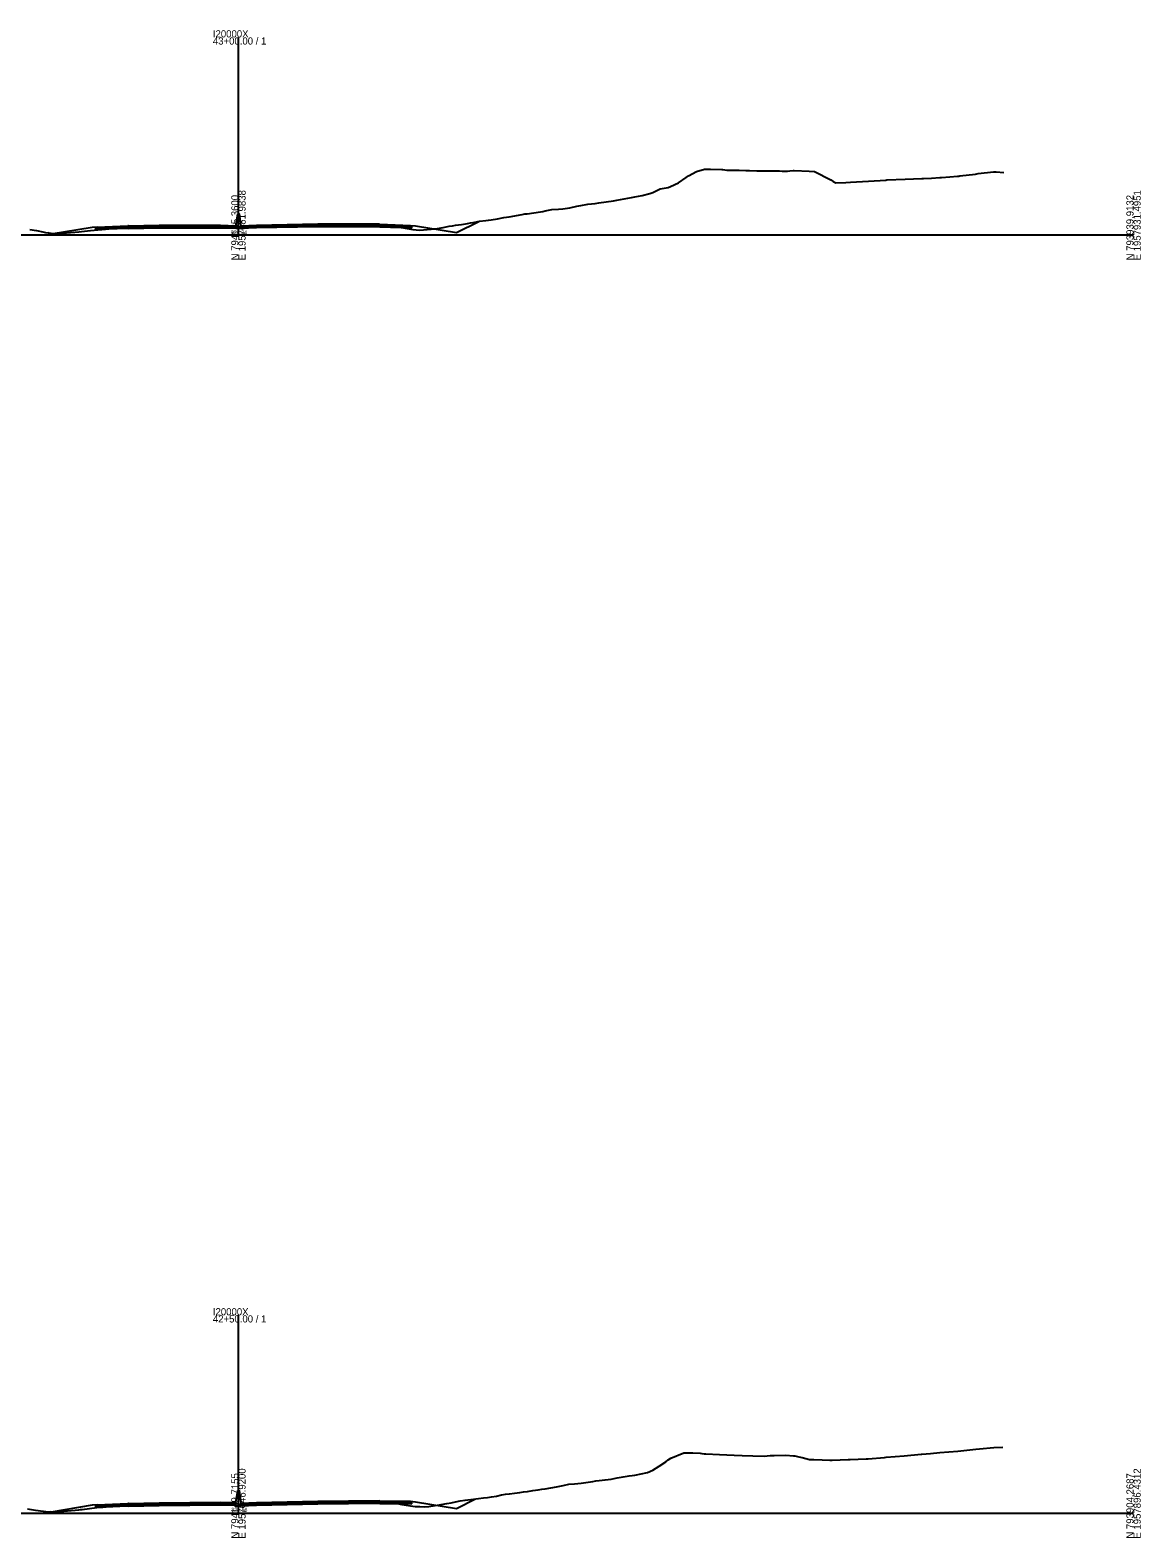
# Model space of a CAD drawing. Extents: x -4026 to 9638, y -10 to 19609.
# Drawn here: x -2731 to -2297, y 12490 to 13080 of the extents above; entities that cross this region are included whole.
import ezdxf

# ---------------------------------------------------------------- set-up
doc = ezdxf.new("R2010")
doc.units = 0
for name, color, linetype in [('RD_GPK_XS_Cell', 7, 'Continuous'), ('RD_XS_Base', 7, 'Continuous'), ('RD_XS_ExGround', 7, 'Continuous'), ('RD_XS_Greenside', 7, 'Continuous'), ('RD_XS_MedBWall', 7, 'Continuous'), ('RD_XS_Pave', 7, 'Continuous'), ('RD_XS_PaveOvlay', 7, 'Continuous'), ('RD_XS_TieSlope', 7, 'Continuous'), ('RD_XS_TX_Elev_EX', 7, 'Continuous')]:
    doc.layers.add(name, color=color, linetype=linetype)

msp = doc.modelspace()

# ---------------------------------------------------------------- linework, layer by layer
at = {"layer": 'RD_GPK_XS_Cell'}
for p, q in [((-2650, 13000), (-2650, 13077.22)), ((-3000, 13000), (-2650, 13000)), ((-2650, 13000), (-2300, 13000)), ((-2650, 12500), (-2650, 12577.35)), ((-3000, 12500), (-2650, 12500)), ((-2650, 12500), (-2300, 12500))]:
    msp.add_line(p, q, dxfattribs=at)
at = {"layer": 'RD_XS_Base'}
for points in [[(-2705.75, 13002.7), (-2705.25, 13002.72), (-2693.25, 13003.2)], [(-2705.75, 13002.03), (-2705.75, 13002.7)], [(-2693.25, 13002.53), (-2705.75, 13002.03)], [(-2693.25, 13003.2), (-2693, 13003.2)], [(-2693.25, 13002.53), (-2693.25, 13003.2)], [(-2693, 13002.53), (-2693.25, 13002.53)], [(-2657, 13003.45), (-2681, 13003.45), (-2693, 13003.2)], [(-2693, 13003.2), (-2693, 13002.53)], [(-2693, 13002.53), (-2681, 13002.78), (-2657, 13002.78)], [(-2651, 13003.22), (-2657, 13003.45)], [(-2657, 13003.45), (-2657, 13002.78)], [(-2657, 13002.78), (-2651, 13002.55)], [(-2651, 13002.55), (-2651, 13003.22)], [(-2649, 13003.12), (-2643, 13003.36)], [(-2649, 13002.45), (-2649, 13003.12)], [(-2643, 13002.69), (-2649, 13002.45)], [(-2643, 13003.36), (-2619, 13003.84), (-2595, 13003.84)], [(-2643, 13002.69), (-2643, 13003.36)], [(-2595, 13003.17), (-2619, 13003.17), (-2643, 13002.69)], [(-2595, 13003.84), (-2594.75, 13003.84)], [(-2595, 13003.17), (-2595, 13003.84)], [(-2594.75, 13003.17), (-2595, 13003.17)], [(-2594.75, 13003.84), (-2594.75, 13003.17)], [(-2582.25, 13003.35), (-2582.75, 13003.37), (-2594.75, 13003.84)], [(-2594.75, 13003.17), (-2582.25, 13002.68)], [(-2582.25, 13002.68), (-2582.25, 13003.35)], [(-2705.75, 12502.87), (-2705.25, 12502.89), (-2693.25, 12503.36)], [(-2705.75, 12502.2), (-2705.75, 12502.87)], [(-2693.25, 12503.36), (-2693, 12503.37)], [(-2693.25, 12502.69), (-2693.25, 12503.36)], [(-2657, 12503.89), (-2681, 12503.61), (-2693, 12503.37)], [(-2693, 12503.37), (-2693, 12502.7)], [(-2693, 12502.7), (-2681, 12502.94), (-2657, 12503.22)], [(-2651, 12503.82), (-2657, 12503.89)], [(-2657, 12503.89), (-2657, 12503.22)], [(-2657, 12503.22), (-2651, 12503.15)], [(-2651, 12503.15), (-2651, 12503.82)], [(-2649, 12503.41), (-2643, 12503.65)], [(-2649, 12502.74), (-2649, 12503.41)], [(-2643, 12502.98), (-2649, 12502.74)], [(-2643, 12503.65), (-2619, 12504.13), (-2595, 12504.41)], [(-2595, 12503.74), (-2619, 12503.46), (-2643, 12502.98)], [(-2643, 12502.98), (-2643, 12503.65)], [(-2595, 12504.41), (-2594.75, 12504.41)], [(-2595, 12503.74), (-2595, 12504.41)], [(-2594.75, 12503.74), (-2595, 12503.74)], [(-2594.75, 12504.41), (-2594.75, 12503.74)], [(-2582.25, 12504.26), (-2582.75, 12504.26), (-2594.75, 12504.41)], [(-2594.75, 12503.74), (-2582.25, 12503.59)], [(-2582.25, 12503.59), (-2582.25, 12504.26)], [(-2693.25, 12502.69), (-2705.75, 12502.2)], [(-2693, 12502.7), (-2693.25, 12502.69)]]:
    msp.add_lwpolyline(points, dxfattribs=at)
at = {"layer": 'RD_XS_ExGround'}
for points in [[(-2731.55, 13002.12), (-2729, 13001.63), (-2726.5, 13001.13), (-2725.47, 13000.93), (-2724.42, 13000.8), (-2721.93, 13000.54), (-2719.48, 13000.61), (-2718.4, 13000.66), (-2717.29, 13000.74), (-2712.47, 13001.16), (-2711.33, 13001.26), (-2710.16, 13001.4), (-2707.79, 13001.68), (-2701.99, 13002.2), (-2699.43, 13002.44), (-2699.01, 13002.47), (-2690.41, 13003), (-2678.71, 13003.28), (-2677.63, 13003.29), (-2667.03, 13003.38), (-2662.3, 13003.4), (-2655.66, 13003.43), (-2651.73, 13003.3), (-2650, 13003.24), (-2649.61, 13003.23), (-2646.43, 13003.1), (-2645.6, 13003.06), (-2644.23, 13003.18), (-2640.51, 13003.52), (-2632.48, 13003.73), (-2628.45, 13003.83), (-2618.26, 13004.04), (-2616.74, 13004.07), (-2615.9, 13004.07), (-2605.43, 13004.02), (-2597.23, 13003.87), (-2595.31, 13003.78), (-2591.11, 13003.59), (-2588.95, 13003.3), (-2587.58, 13003.09), (-2586.22, 13002.87), (-2584.04, 13002.47), (-2581.82, 13002.09), (-2579.21, 13001.84), (-2574.69, 13002.17), (-2573.43, 13002.37), (-2572.2, 13002.54), (-2569.9, 13002.87), (-2567.56, 13003.33), (-2566.36, 13003.57), (-2565.18, 13003.73), (-2562.83, 13004.08), (-2560.43, 13004.44), (-2559.29, 13004.73), (-2558.17, 13004.86), (-2555.76, 13005.31), (-2553.3, 13005.59), (-2552.22, 13005.73), (-2551.15, 13005.86), (-2548.69, 13006.32), (-2546.18, 13006.76), (-2544.14, 13007.07), (-2539.05, 13007.97), (-2538.08, 13008.16), (-2537.13, 13008.27), (-2531.92, 13008.94), (-2531.01, 13009.1), (-2530.11, 13009.34), (-2527.47, 13009.89), (-2524.79, 13010.07), (-2523.1, 13010.19), (-2520.4, 13010.57), (-2517.66, 13011.17), (-2516.86, 13011.34), (-2516.09, 13011.48), (-2513.33, 13011.94), (-2510.53, 13012.29), (-2509.07, 13012.46), (-2503.4, 13013.29), (-2502.72, 13013.41), (-2502.06, 13013.53), (-2499.19, 13014.04), (-2496.27, 13014.58), (-2495.65, 13014.68), (-2495.04, 13014.82), (-2492.11, 13015.43), (-2489.14, 13016.18), (-2488.03, 13016.56), (-2485.04, 13017.93), (-2482.01, 13018.5), (-2481.02, 13018.89), (-2477.97, 13020.39), (-2474.88, 13022.48), (-2474.44, 13022.78), (-2474, 13023.03), (-2470.9, 13024.83), (-2467.75, 13025.7), (-2466.67, 13025.73), (-2466.32, 13025.72), (-2465.42, 13025.7), (-2460.97, 13025.57), (-2460.66, 13025.53), (-2459.01, 13025.33), (-2458.25, 13025.3), (-2457.84, 13025.3), (-2454.18, 13025.24), (-2451.62, 13025.16), (-2450.13, 13025.12), (-2447.31, 13025.03), (-2446.01, 13025.02), (-2445.28, 13025.01), (-2441.68, 13025), (-2438.49, 13024.97), (-2437.34, 13024.95), (-2436.8, 13024.95), (-2435.3, 13024.93), (-2434.44, 13025.02), (-2433.06, 13025.15), (-2432.67, 13025.18), (-2426.88, 13024.96), (-2424.8, 13024.8), (-2418.41, 13021.45), (-2417.52, 13020.9), (-2416.48, 13020.28), (-2412.48, 13020.53), (-2410.71, 13020.64), (-2403.58, 13020.99), (-2396.85, 13021.43), (-2396.45, 13021.45), (-2389.32, 13021.83), (-2382.83, 13022.04), (-2382.19, 13022.06), (-2378.97, 13022.2), (-2375.81, 13022.4), (-2375.44, 13022.43), (-2375.06, 13022.46), (-2371.9, 13022.75), (-2368.8, 13022.94), (-2368.37, 13022.98), (-2367.93, 13023.04), (-2361.78, 13023.76), (-2360.8, 13023.96), (-2354.77, 13024.66), (-2353.67, 13024.58), (-2350.69, 13024.32)], [(-2732.47, 12501.61), (-2729.41, 12501.18), (-2726.41, 12500.75), (-2725.88, 12500.67), (-2725.34, 12500.64), (-2722.34, 12500.5), (-2719.39, 12500.65), (-2718.21, 12500.72), (-2712.38, 12501.32), (-2711.74, 12501.4), (-2711.08, 12501.46), (-2708.2, 12501.77), (-2705.37, 12502.17), (-2704.66, 12502.26), (-2703.64, 12502.32), (-2703, 12502.36), (-2701.77, 12502.42), (-2699.15, 12502.58), (-2693, 12502.92), (-2690.07, 12503.08), (-2686.36, 12503.18), (-2678.74, 12503.38), (-2673.24, 12503.48), (-2666.97, 12503.59), (-2660.87, 12503.7), (-2655.4, 12503.79), (-2653.23, 12503.7), (-2650, 12503.56), (-2649.67, 12503.55), (-2647.9, 12503.46), (-2645.65, 12503.36), (-2642.31, 12503.62), (-2640.35, 12503.78), (-2628.63, 12504.08), (-2628.09, 12504.09), (-2616.73, 12504.31), (-2606.43, 12504.45), (-2605.38, 12504.46), (-2604.95, 12504.46), (-2596.69, 12504.39), (-2595.31, 12504.31), (-2594.16, 12504.23), (-2591.52, 12504.09), (-2589.87, 12503.88), (-2587.99, 12503.69), (-2586.13, 12503.38), (-2584.45, 12503.11), (-2582.74, 12502.86), (-2580.92, 12502.59), (-2579.12, 12502.52), (-2577.38, 12502.44), (-2575.61, 12502.63), (-2572.11, 12503.09), (-2568.48, 12503.68), (-2566.77, 12503.97), (-2565.09, 12504.38), (-2563.24, 12504.77), (-2561.35, 12505.02), (-2558.08, 12505.41), (-2554.22, 12505.9), (-2552.63, 12506.11), (-2551.06, 12506.36), (-2549.1, 12506.65), (-2547.09, 12507.1), (-2545.56, 12507.39), (-2544.05, 12507.58), (-2542.02, 12507.73), (-2539.96, 12508.02), (-2538.49, 12508.25), (-2537.04, 12508.47), (-2534.95, 12508.84), (-2532.83, 12509.11), (-2531.42, 12509.3), (-2530.02, 12509.54), (-2525.7, 12510.24), (-2523.01, 12510.75), (-2520.81, 12511.32), (-2518.57, 12511.45), (-2517.27, 12511.6), (-2516, 12511.74), (-2511.44, 12512.38), (-2510.2, 12512.57), (-2508.98, 12512.71), (-2506.67, 12513.03), (-2504.31, 12513.32), (-2503.13, 12513.51), (-2501.97, 12513.73), (-2499.6, 12514.18), (-2497.19, 12514.52), (-2496.06, 12514.67), (-2494.95, 12514.83), (-2490.06, 12515.87), (-2487.94, 12516.75), (-2485.45, 12518.33), (-2482.93, 12520.09), (-2481.92, 12520.81), (-2480.93, 12521.42), (-2475.8, 12523.52), (-2473.64, 12523.62), (-2473.2, 12523.59), (-2472.32, 12523.54), (-2469.44, 12523.37), (-2468.85, 12523.29), (-2467.95, 12523.16), (-2467.62, 12523.15), (-2467.31, 12523.14), (-2461.92, 12522.91), (-2456.23, 12522.68), (-2453.07, 12522.58), (-2448.9, 12522.44), (-2444.44, 12522.31), (-2442.08, 12522.53), (-2440.5, 12522.55), (-2435.95, 12522.69), (-2433.02, 12522.45), (-2432.42, 12522.4), (-2431.42, 12522.18), (-2430.93, 12522.06), (-2429.61, 12521.7), (-2426.65, 12520.94), (-2426.05, 12520.93), (-2424.98, 12520.9), (-2421.81, 12520.81), (-2418.76, 12520.72), (-2418.28, 12520.72), (-2417.8, 12520.72), (-2411.63, 12520.89), (-2410.79, 12520.91), (-2404.5, 12521.22), (-2403.78, 12521.27), (-2397.37, 12521.76), (-2396.76, 12521.81), (-2389.75, 12522.33), (-2383.11, 12523.02), (-2382.74, 12523.06), (-2379.38, 12523.35), (-2375.72, 12523.68), (-2368.71, 12524.2), (-2361.69, 12524.99), (-2360.27, 12525.12), (-2354.59, 12525.65), (-2351.1, 12525.78)]]:
    msp.add_lwpolyline(points, dxfattribs=at)
at = {"layer": 'RD_XS_Greenside'}
for points in [[(-2707.25, 13002.9), (-2723.25, 13000.23)], [(-2705.25, 13003.06), (-2707.25, 13002.9)], [(-2582.75, 13003.7), (-2580.75, 13003.54)], [(-2580.75, 13003.54), (-2564.75, 13000.87)], [(-2707.25, 12503.06), (-2723.25, 12500.39)], [(-2705.25, 12503.22), (-2707.25, 12503.06)], [(-2582.75, 12504.6), (-2580.75, 12504.43)], [(-2580.75, 12504.43), (-2564.75, 12501.76)]]:
    msp.add_lwpolyline(points, dxfattribs=at)
at = {"layer": 'RD_XS_MedBWall'}
for points in [[(-2651, 13003.55), (-2650.25, 13008.22)], [(-2650.25, 13008.22), (-2649.75, 13008.22), (-2649, 13003.45)], [(-2651, 13002.45), (-2651, 13003.22), (-2651, 13003.55)], [(-2649, 13002.45), (-2651, 13002.45)], [(-2649, 13003.45), (-2649, 13003.12), (-2649, 13002.45)], [(-2651, 12504.15), (-2650.25, 12508.82)], [(-2650.25, 12508.82), (-2649.75, 12508.82), (-2649, 12503.73)], [(-2651, 12502.73), (-2651, 12503.82), (-2651, 12504.15)], [(-2649, 12503.73), (-2649, 12503.41), (-2649, 12502.73)], [(-2649, 12502.73), (-2651, 12502.73)]]:
    msp.add_lwpolyline(points, dxfattribs=at)
at = {"layer": 'RD_XS_Pave'}
for points in [[(-2705.25, 13002.89), (-2693.25, 13003.37)], [(-2693.25, 13003.2), (-2705.25, 13002.72)], [(-2705.25, 13002.72), (-2705.25, 13002.89)], [(-2693.25, 13003.37), (-2693, 13003.37)], [(-2693.25, 13003.2), (-2693.25, 13003.37)], [(-2693, 13003.2), (-2693.25, 13003.2)], [(-2693, 13003.37), (-2681, 13003.62), (-2657, 13003.62)], [(-2657, 13003.45), (-2681, 13003.45), (-2693, 13003.2)], [(-2693, 13003.37), (-2693, 13003.2)], [(-2657, 13003.62), (-2657, 13003.45)], [(-2657, 13003.62), (-2651, 13003.39)], [(-2651, 13003.22), (-2657, 13003.45)], [(-2651, 13003.39), (-2651, 13003.22)], [(-2643, 13003.53), (-2649, 13003.29)], [(-2649, 13003.12), (-2643, 13003.36)], [(-2649, 13003.29), (-2649, 13003.12)], [(-2595, 13004.01), (-2619, 13004.01), (-2643, 13003.53)], [(-2643, 13003.36), (-2619, 13003.84), (-2595, 13003.84)], [(-2643, 13003.53), (-2643, 13003.36)], [(-2595, 13004.01), (-2594.75, 13004.01)], [(-2595, 13003.84), (-2595, 13004.01)], [(-2594.75, 13003.84), (-2595, 13003.84)], [(-2594.75, 13004.01), (-2594.75, 13003.84)], [(-2582.75, 13003.54), (-2594.75, 13004.01)], [(-2594.75, 13003.84), (-2582.75, 13003.37)], [(-2582.75, 13003.37), (-2582.75, 13003.54)], [(-2705.25, 12503.05), (-2693.25, 12503.53)], [(-2693.25, 12503.36), (-2705.25, 12502.89)], [(-2705.25, 12502.89), (-2705.25, 12503.05)], [(-2693.25, 12503.53), (-2693, 12503.54)], [(-2693.25, 12503.36), (-2693.25, 12503.53)], [(-2693, 12503.37), (-2693.25, 12503.36)], [(-2693, 12503.54), (-2681, 12503.78), (-2657, 12504.06)], [(-2657, 12503.89), (-2681, 12503.61), (-2693, 12503.37)], [(-2693, 12503.54), (-2693, 12503.37)], [(-2657, 12504.06), (-2657, 12503.89)], [(-2657, 12504.06), (-2651, 12503.99)], [(-2651, 12503.82), (-2657, 12503.89)], [(-2651, 12503.99), (-2651, 12503.82)], [(-2643, 12503.82), (-2649, 12503.58)], [(-2649, 12503.41), (-2643, 12503.65)], [(-2649, 12503.58), (-2649, 12503.41)], [(-2595, 12504.58), (-2619, 12504.3), (-2643, 12503.82)], [(-2643, 12503.65), (-2619, 12504.13), (-2595, 12504.41)], [(-2643, 12503.82), (-2643, 12503.65)], [(-2595, 12504.58), (-2594.75, 12504.58)], [(-2595, 12504.41), (-2595, 12504.58)], [(-2594.75, 12504.41), (-2595, 12504.41)], [(-2594.75, 12504.58), (-2594.75, 12504.41)], [(-2582.75, 12504.43), (-2594.75, 12504.58)], [(-2594.75, 12504.41), (-2582.75, 12504.26)], [(-2582.75, 12504.26), (-2582.75, 12504.43)]]:
    msp.add_lwpolyline(points, dxfattribs=at)
at = {"layer": 'RD_XS_PaveOvlay'}
for points in [[(-2595, 13004.18), (-2619, 13004.18), (-2643, 13003.7)], [(-2595, 13004.01), (-2595, 13004.18)], [(-2595, 13004.18), (-2594.75, 13004.18)], [(-2594.75, 13004.18), (-2594.75, 13004.01)], [(-2594.75, 13004.18), (-2582.75, 13003.7)], [(-2705.25, 13003.06), (-2693.25, 13003.54)], [(-2693.25, 13003.37), (-2705.25, 13002.89)], [(-2705.25, 13002.89), (-2705.25, 13003.06)], [(-2693.25, 13003.54), (-2693.25, 13003.37)], [(-2693, 13003.54), (-2693.25, 13003.54)], [(-2693.25, 13003.37), (-2693, 13003.37)], [(-2693, 13003.54), (-2681, 13003.78), (-2657, 13003.79)], [(-2657, 13003.62), (-2681, 13003.62), (-2693, 13003.37)], [(-2693, 13003.37), (-2693, 13003.54)], [(-2657, 13003.79), (-2657, 13003.62)], [(-2657, 13003.79), (-2651, 13003.55)], [(-2651, 13003.39), (-2657, 13003.62)], [(-2651, 13003.55), (-2651, 13003.39)], [(-2643, 13003.7), (-2649, 13003.45)], [(-2649, 13003.29), (-2643, 13003.53)], [(-2649, 13003.45), (-2649, 13003.29)], [(-2643, 13003.53), (-2619, 13004.01), (-2595, 13004.01)], [(-2643, 13003.7), (-2643, 13003.53)], [(-2594.75, 13004.01), (-2595, 13004.01)], [(-2582.75, 13003.54), (-2594.75, 13004.01)], [(-2582.75, 13003.7), (-2582.75, 13003.54)], [(-2705.25, 12503.22), (-2693.25, 12503.7)], [(-2693.25, 12503.53), (-2705.25, 12503.05)], [(-2705.25, 12503.05), (-2705.25, 12503.22)], [(-2693, 12503.71), (-2693.25, 12503.7)], [(-2693.25, 12503.7), (-2693.25, 12503.53)], [(-2693.25, 12503.53), (-2693, 12503.54)], [(-2693, 12503.71), (-2681, 12503.95), (-2657, 12504.23)], [(-2657, 12504.06), (-2681, 12503.78), (-2693, 12503.54)], [(-2693, 12503.54), (-2693, 12503.71)], [(-2657, 12504.23), (-2657, 12504.06)], [(-2657, 12504.23), (-2651, 12504.15)], [(-2651, 12503.99), (-2657, 12504.06)], [(-2651, 12504.15), (-2651, 12503.99)], [(-2643, 12503.98), (-2649, 12503.73)], [(-2649, 12503.58), (-2643, 12503.82)], [(-2649, 12503.73), (-2649, 12503.58)], [(-2595, 12504.75), (-2619, 12504.46), (-2643, 12503.98)], [(-2643, 12503.82), (-2619, 12504.3), (-2595, 12504.58)], [(-2643, 12503.98), (-2643, 12503.82)], [(-2595, 12504.58), (-2595, 12504.75)], [(-2595, 12504.75), (-2594.75, 12504.75)], [(-2594.75, 12504.58), (-2595, 12504.58)], [(-2594.75, 12504.75), (-2594.75, 12504.58)], [(-2594.75, 12504.75), (-2582.75, 12504.6)], [(-2582.75, 12504.43), (-2594.75, 12504.58)], [(-2582.75, 12504.6), (-2582.75, 12504.43)]]:
    msp.add_lwpolyline(points, dxfattribs=at)
at = {"layer": 'RD_XS_TieSlope'}
for points in [[(-2564.75, 13000.87), (-2555.94, 13005.27)], [(-2723.25, 13000.23), (-2724.38, 13000.79)], [(-2564.75, 12501.76), (-2557.26, 12505.51)], [(-2723.25, 12500.39), (-2723.58, 12500.56)]]:
    msp.add_lwpolyline(points, dxfattribs=at)

# ---------------------------------------------------------------- texts
at = {"layer": 'RD_GPK_XS_Cell'}
for s, p in [('43+00.00 / 1', (-2660, 13074.42)), ('I20000X', (-2660, 13077.22)), ('I20000X', (-2660, 12577.35)), ('42+50.00 / 1', (-2660, 12574.55))]:
    msp.add_text(s, height=2.8, dxfattribs=at).set_placement(p)
for s, p in [('E 1957681.9838', (-2647.2, 12990)), ('E 1957931.4951', (-2297.2, 12990)), ('N 794185.3600', (-2650, 12990)), ('N 793939.9132', (-2300, 12990)), ('N 794149.7155', (-2650, 12490)), ('E 1957646.9200', (-2647.2, 12490)), ('N 793904.2687', (-2300, 12490)), ('E 1957896.4312', (-2297.2, 12490))]:
    msp.add_text(s, height=2.8, rotation=90, dxfattribs=at).set_placement(p)
at = {"layer": 'RD_XS_TX_Elev_EX'}
for s, p in [('324.24', (-2652.95, 13000.24)), ('324.56', (-2652.82, 12500.56))]:
    msp.add_text(s, height=1.5, dxfattribs=at).set_placement(p)

doc.saveas('drawing.dxf')
